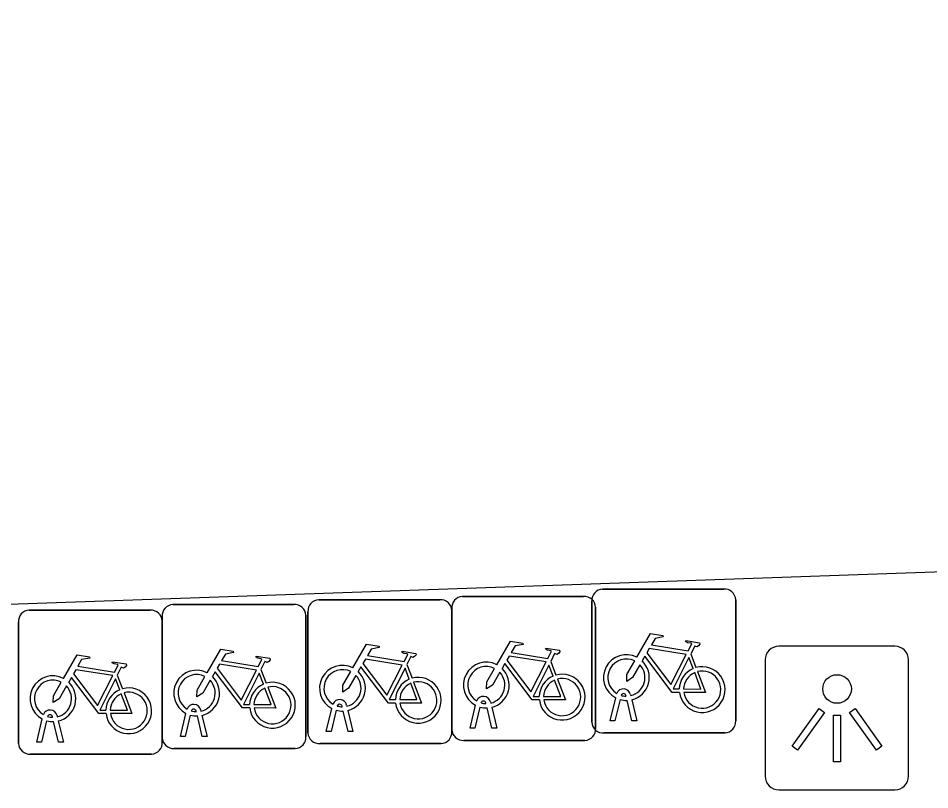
# Model space of a CAD drawing. Extents: x 160557 to 161245, y 385330 to 386505.
# Drawn here: x 160954.78 to 160961.11, y 386236.69 to 386242.05 of the extents above; entities that cross this region are included whole.
import ezdxf

# ---------------------------------------------------------------- set-up
doc = ezdxf.new("R2010")
doc.units = 0
for name, color, linetype in [('IMGEO_Fietsenrek', 7, 'Continuous'), ('IMGEO_Lichtpunt', 7, 'Continuous'), ('IMGEO_Rijbaan_lokaal_open', 7, 'Continuous')]:
    doc.layers.add(name, color=color, linetype=linetype)

msp = doc.modelspace()

# ---------------------------------------------------------------- linework, layer by layer
at = {"layer": 'IMGEO_Fietsenrek'}
for p, q in [((160958.8419, 386238.0875), (160959.6828, 386238.0875)), ((160959.6828, 386238.0875), (160958.8419, 386238.0875)), ((160956.8699, 386238.0135), (160957.7108, 386238.0135)), ((160957.7108, 386238.0135), (160956.8699, 386238.0135)), ((160957.8689, 386238.0355), (160958.7098, 386238.0355)), ((160958.7098, 386238.0355), (160957.8689, 386238.0355)), ((160959.7665, 386238.0131), (160959.7665, 386237.1722)), ((160959.7665, 386237.1722), (160959.7665, 386238.0131)), ((160955.8569, 386237.9795), (160956.6978, 386237.9795)), ((160956.6978, 386237.9795), (160955.8569, 386237.9795)), ((160957.7945, 386237.1109), (160957.7945, 386237.9518)), ((160957.7945, 386237.9518), (160957.7945, 386237.1109)), ((160958.7675, 386237.1629), (160958.7675, 386238.0038)), ((160958.7675, 386238.0038), (160958.7675, 386237.1629)), ((160958.7935, 386237.9611), (160958.7935, 386237.1202)), ((160958.7935, 386237.1202), (160958.7935, 386237.9611)), ((160954.8589, 386237.9405), (160955.6998, 386237.9405)), ((160955.6998, 386237.9405), (160954.8589, 386237.9405)), ((160955.7825, 386237.0549), (160955.7825, 386237.8958)), ((160955.7825, 386237.8958), (160955.7825, 386237.0549)), ((160956.7815, 386237.9051), (160956.7815, 386237.0642)), ((160956.7815, 386237.0642), (160956.7815, 386237.9051)), ((160956.7955, 386237.0889), (160956.7955, 386237.9298)), ((160956.7955, 386237.9298), (160956.7955, 386237.0889)), ((160957.7945, 386237.9391), (160957.7945, 386237.0982)), ((160957.7945, 386237.0982), (160957.7945, 386237.9391)), ((160954.7845, 386237.0159), (160954.7845, 386237.8568)), ((160954.7845, 386237.8568), (160954.7845, 386237.0159)), ((160955.7835, 386237.8661), (160955.7835, 386237.0252)), ((160955.7835, 386237.0252), (160955.7835, 386237.8661)), ((160959.4542, 386237.6372), (160959.4905, 386237.542)), ((160958.4812, 386237.5852), (160958.5175, 386237.49)), ((160956.4692, 386237.5292), (160956.5055, 386237.434)), ((160957.4822, 386237.5632), (160957.5185, 386237.468)), ((160955.4712, 386237.4902), (160955.5075, 386237.395)), ((160958.8945, 386237.1723), (160958.9328, 386237.3323)), ((160958.9632, 386237.3201), (160958.9279, 386237.1723)), ((160959.0049, 386237.3439), (160959.0039, 386237.3482)), ((160959.0356, 386237.3554), (160959.0374, 386237.3475)), ((160959.0444, 386237.3183), (160959.0794, 386237.1723)), ((160956.9225, 386237.0983), (160956.9608, 386237.2583)), ((160957.0329, 386237.2699), (160957.0319, 386237.2742)), ((160957.0636, 386237.2814), (160957.0654, 386237.2735)), ((160957.9215, 386237.1203), (160957.9598, 386237.2803)), ((160957.9902, 386237.2681), (160957.9549, 386237.1203)), ((160958.0319, 386237.2919), (160958.0309, 386237.2962)), ((160958.073, 386237.1203), (160958.0391, 386237.262)), ((160958.0626, 386237.3034), (160958.0644, 386237.2955)), ((160958.0714, 386237.2663), (160958.1064, 386237.1203)), ((160959.046, 386237.1723), (160959.0121, 386237.314)), ((160955.0219, 386237.1969), (160955.0209, 386237.2012)), ((160955.0526, 386237.2084), (160955.0544, 386237.2005)), ((160955.9095, 386237.0643), (160955.9478, 386237.2243)), ((160955.9782, 386237.2121), (160955.9429, 386237.0643)), ((160956.0199, 386237.2359), (160956.0189, 386237.2402)), ((160956.061, 386237.0643), (160956.0271, 386237.206)), ((160956.0506, 386237.2474), (160956.0524, 386237.2395)), ((160956.0594, 386237.2103), (160956.0944, 386237.0643)), ((160956.9912, 386237.2461), (160956.9559, 386237.0983)), ((160957.074, 386237.0983), (160957.0401, 386237.24)), ((160957.0724, 386237.2443), (160957.1074, 386237.0983)), ((160954.9115, 386237.0253), (160954.9498, 386237.1853)), ((160954.9802, 386237.1731), (160954.9449, 386237.0253)), ((160955.063, 386237.0253), (160955.0291, 386237.167)), ((160955.0614, 386237.1713), (160955.0964, 386237.0253)), ((160958.9279, 386237.1723), (160958.8945, 386237.1723)), ((160959.0794, 386237.1723), (160959.046, 386237.1723)), ((160955.9429, 386237.0643), (160955.9095, 386237.0643)), ((160956.0944, 386237.0643), (160956.061, 386237.0643)), ((160956.9559, 386237.0983), (160956.9225, 386237.0983)), ((160957.1074, 386237.0983), (160957.074, 386237.0983)), ((160957.9549, 386237.1203), (160957.9215, 386237.1203)), ((160958.1064, 386237.1203), (160958.073, 386237.1203)), ((160959.6921, 386237.0885), (160958.8512, 386237.0885)), ((160958.8512, 386237.0885), (160959.6921, 386237.0885)), ((160954.9449, 386237.0253), (160954.9115, 386237.0253)), ((160955.0964, 386237.0253), (160955.063, 386237.0253)), ((160957.7201, 386237.0145), (160956.8792, 386237.0145)), ((160956.8792, 386237.0145), (160957.7201, 386237.0145)), ((160958.7191, 386237.0365), (160957.8782, 386237.0365)), ((160957.8782, 386237.0365), (160958.7191, 386237.0365)), ((160955.7091, 386236.9415), (160954.8682, 386236.9415)), ((160954.8682, 386236.9415), (160955.7091, 386236.9415)), ((160956.7071, 386236.9805), (160955.8662, 386236.9805)), ((160955.8662, 386236.9805), (160956.7071, 386236.9805))]:
    msp.add_line(p, q, dxfattribs=at)
for points in [[(160959.0801, 386237.6142), (160959.1748, 386237.7777), (160959.261, 386237.7639), (160959.2627, 386237.7552), (160959.2066, 386237.7443), (160959.1804, 386237.699), (160959.4356, 386237.6582)], [(160957.1081, 386237.5402), (160957.2028, 386237.7037), (160957.289, 386237.6899), (160957.2907, 386237.6812), (160957.2346, 386237.6703), (160957.2084, 386237.625), (160957.4636, 386237.5842)], [(160958.1071, 386237.5622), (160958.2018, 386237.7257), (160958.288, 386237.7119), (160958.2897, 386237.7032), (160958.2336, 386237.6923), (160958.2074, 386237.647), (160958.4626, 386237.6062)], [(160959.4356, 386237.6582), (160959.4606, 386237.707), (160959.4555, 386237.711), (160959.4323, 386237.7147), (160959.4196, 386237.7222), (160959.4186, 386237.7253), (160959.4208, 386237.7299), (160959.5156, 386237.7148), (160959.5179, 386237.7045), (160959.5085, 386237.6921), (160959.4961, 386237.6857), (160959.4816, 386237.6919), (160959.4542, 386237.6372)], [(160956.0951, 386237.5062), (160956.1898, 386237.6697), (160956.276, 386237.6559), (160956.2777, 386237.6472), (160956.2216, 386237.6363), (160956.1954, 386237.591), (160956.4506, 386237.5502)], [(160957.4636, 386237.5842), (160957.4886, 386237.633), (160957.4835, 386237.637), (160957.4603, 386237.6407), (160957.4476, 386237.6482), (160957.4466, 386237.6513), (160957.4488, 386237.6559), (160957.5436, 386237.6408), (160957.5459, 386237.6305), (160957.5365, 386237.6181), (160957.5241, 386237.6117), (160957.5096, 386237.6179), (160957.4822, 386237.5632)], [(160958.4626, 386237.6062), (160958.4876, 386237.655), (160958.4825, 386237.659), (160958.4593, 386237.6627), (160958.4466, 386237.6702), (160958.4456, 386237.6733), (160958.4478, 386237.6779), (160958.5426, 386237.6628), (160958.5449, 386237.6525), (160958.5355, 386237.6401), (160958.5231, 386237.6337), (160958.5086, 386237.6399), (160958.4812, 386237.5852)], [(160959.4227, 386237.633), (160959.1659, 386237.674), (160959.1492, 386237.6452), (160959.3162, 386237.4249), (160959.4227, 386237.633)], [(160955.0971, 386237.4672), (160955.1918, 386237.6307), (160955.278, 386237.6169), (160955.2797, 386237.6082), (160955.2236, 386237.5973), (160955.1974, 386237.552), (160955.4526, 386237.5112)], [(160955.4526, 386237.5112), (160955.4776, 386237.56), (160955.4725, 386237.564), (160955.4493, 386237.5677), (160955.4366, 386237.5752), (160955.4356, 386237.5783), (160955.4378, 386237.5829), (160955.5326, 386237.5678), (160955.5349, 386237.5575), (160955.5255, 386237.5451), (160955.5131, 386237.5387), (160955.4986, 386237.5449), (160955.4712, 386237.4902)], [(160956.4506, 386237.5502), (160956.4756, 386237.599), (160956.4705, 386237.603), (160956.4473, 386237.6067), (160956.4346, 386237.6142), (160956.4336, 386237.6173), (160956.4358, 386237.6219), (160956.5306, 386237.6068), (160956.5329, 386237.5965), (160956.5235, 386237.5841), (160956.5111, 386237.5777), (160956.4966, 386237.5839), (160956.4692, 386237.5292)], [(160957.4507, 386237.559), (160957.1939, 386237.6), (160957.1772, 386237.5712), (160957.3442, 386237.3509), (160957.4507, 386237.559)], [(160958.4028, 386237.3175), (160958.3531, 386237.3176), (160958.1624, 386237.5693), (160958.1434, 386237.5365)], [(160958.4497, 386237.581), (160958.1929, 386237.622), (160958.1762, 386237.5932), (160958.3432, 386237.3729), (160958.4497, 386237.581)], [(160959.1008, 386237.5617), (160959.0492, 386237.4725), (160959.0093, 386237.4465), (160959.0105, 386237.494), (160959.065, 386237.5882)], [(160959.3758, 386237.3695), (160959.3261, 386237.3696), (160959.1354, 386237.6213), (160959.1164, 386237.5885)], [(160959.4707, 386237.535), (160959.4414, 386237.6118), (160959.332, 386237.3937), (160959.3747, 386237.3936)], [(160955.4397, 386237.486), (160955.1829, 386237.527), (160955.1662, 386237.4982), (160955.3332, 386237.2779), (160955.4397, 386237.486)], [(160956.3908, 386237.2615), (160956.3411, 386237.2616), (160956.1504, 386237.5133), (160956.1314, 386237.4805)], [(160956.4377, 386237.525), (160956.1809, 386237.566), (160956.1642, 386237.5372), (160956.3312, 386237.3169), (160956.4377, 386237.525)], [(160957.1288, 386237.4877), (160957.0772, 386237.3985), (160957.0373, 386237.3725), (160957.0385, 386237.42), (160957.093, 386237.5142)], [(160957.4038, 386237.2955), (160957.3541, 386237.2956), (160957.1634, 386237.5473), (160957.1444, 386237.5145)], [(160957.4987, 386237.461), (160957.4694, 386237.5378), (160957.36, 386237.3197), (160957.4027, 386237.3196)], [(160958.1278, 386237.5097), (160958.0762, 386237.4205), (160958.0363, 386237.3945), (160958.0375, 386237.442), (160958.092, 386237.5362)], [(160958.4977, 386237.483), (160958.4684, 386237.5598), (160958.359, 386237.3417), (160958.4017, 386237.3416)], [(160959.4047, 386237.3935), (160959.5246, 386237.3933), (160959.4814, 386237.5069)], [(160959.5012, 386237.5138), (160959.5562, 386237.3692), (160959.4061, 386237.3695)], [(160955.1178, 386237.4147), (160955.0662, 386237.3255), (160955.0263, 386237.2995), (160955.0275, 386237.347), (160955.082, 386237.4412)], [(160955.3928, 386237.2225), (160955.3431, 386237.2226), (160955.1524, 386237.4743), (160955.1334, 386237.4415)], [(160955.4877, 386237.388), (160955.4584, 386237.4648), (160955.349, 386237.2467), (160955.3917, 386237.2466)], [(160956.1158, 386237.4537), (160956.0642, 386237.3645), (160956.0243, 386237.3385), (160956.0255, 386237.386), (160956.08, 386237.4802)], [(160956.4857, 386237.427), (160956.4564, 386237.5038), (160956.347, 386237.2857), (160956.3897, 386237.2856)], [(160958.4317, 386237.3415), (160958.5516, 386237.3413), (160958.5084, 386237.4549)], [(160958.5282, 386237.4618), (160958.5832, 386237.3172), (160958.4331, 386237.3175)], [(160956.4197, 386237.2855), (160956.5396, 386237.2853), (160956.4964, 386237.3989)], [(160956.5162, 386237.4058), (160956.5712, 386237.2612), (160956.4211, 386237.2615)], [(160957.4327, 386237.3195), (160957.5526, 386237.3193), (160957.5094, 386237.4329)], [(160957.5292, 386237.4398), (160957.5842, 386237.2952), (160957.4341, 386237.2955)], [(160955.4217, 386237.2465), (160955.5416, 386237.2463), (160955.4984, 386237.3599)], [(160955.5182, 386237.3668), (160955.5732, 386237.2222), (160955.4231, 386237.2225)]]:
    msp.add_lwpolyline(points, dxfattribs=at)
for centre, radius, start, end in [((160958.8452, 386238.0096), 0.0779, 92.4484, 184.28452), ((160958.8452, 386238.0096), 0.0779, 92.4484, 184.28452), ((160959.6886, 386238.0098), 0.0779, 2.4484, 94.28452), ((160959.6886, 386238.0098), 0.0779, 2.4484, 94.28452), ((160956.8732, 386237.9356), 0.0779, 92.4484, 184.28452), ((160956.8732, 386237.9356), 0.0779, 92.4484, 184.28452), ((160957.7166, 386237.9358), 0.0779, 2.4484, 94.28452), ((160957.7166, 386237.9358), 0.0779, 2.4484, 94.28452), ((160957.8722, 386237.9576), 0.0779, 92.4484, 184.28452), ((160957.8722, 386237.9576), 0.0779, 92.4484, 184.28452), ((160958.7156, 386237.9578), 0.0779, 2.4484, 94.28452), ((160958.7156, 386237.9578), 0.0779, 2.4484, 94.28452), ((160955.8602, 386237.9016), 0.0779, 92.4484, 184.28452), ((160955.8602, 386237.9016), 0.0779, 92.4484, 184.28452), ((160956.7036, 386237.9018), 0.0779, 2.4484, 94.28452), ((160956.7036, 386237.9018), 0.0779, 2.4484, 94.28452), ((160954.8622, 386237.8626), 0.0779, 92.4484, 184.28452), ((160954.8622, 386237.8626), 0.0779, 92.4484, 184.28452), ((160955.7056, 386237.8628), 0.0779, 2.4484, 94.28452), ((160955.7056, 386237.8628), 0.0779, 2.4484, 94.28452), ((160959.0071, 386237.4729), 0.159, 62.67661, 242.13685), ((160958.0341, 386237.4209), 0.159, 62.67661, 242.13685), ((160959.0071, 386237.4729), 0.129, 63.31916, 238.90302), ((160959.0071, 386237.4729), 0.159, 283.5766, 46.60424), ((160956.0221, 386237.3649), 0.159, 62.67661, 242.13685), ((160957.0351, 386237.3989), 0.159, 62.67661, 242.13685), ((160957.0351, 386237.3989), 0.129, 63.31916, 238.90302), ((160957.0351, 386237.3989), 0.159, 283.5766, 46.60424), ((160958.0341, 386237.4209), 0.129, 63.31916, 238.90302), ((160958.0341, 386237.4209), 0.129, 283.60429, 43.43025), ((160958.0341, 386237.4209), 0.159, 283.5766, 46.60424), ((160959.0071, 386237.4729), 0.129, 283.60429, 43.43025), ((160959.5337, 386237.3889), 0.159, 113.3408, 178.32165), ((160959.5337, 386237.3889), 0.159, 187.0065, 105.77075), ((160959.5337, 386237.3889), 0.129, 113.92302, 177.95563), ((160959.5337, 386237.3889), 0.129, 188.67146, 104.58832), ((160955.0241, 386237.3259), 0.159, 62.67661, 242.13685), ((160955.0241, 386237.3259), 0.129, 63.31916, 238.90302), ((160955.0241, 386237.3259), 0.159, 283.5766, 46.60424), ((160956.0221, 386237.3649), 0.129, 63.31916, 238.90302), ((160956.0221, 386237.3649), 0.129, 283.60429, 43.43025), ((160956.0221, 386237.3649), 0.159, 283.5766, 46.60424), ((160957.0351, 386237.3989), 0.129, 283.60429, 43.43025), ((160957.5617, 386237.3149), 0.159, 113.3408, 178.32165), ((160957.5617, 386237.3149), 0.159, 187.0065, 105.77075), ((160957.5617, 386237.3149), 0.129, 188.67146, 104.58832), ((160958.5607, 386237.3369), 0.159, 113.3408, 178.32165), ((160958.5607, 386237.3369), 0.159, 187.0065, 105.77075), ((160958.5607, 386237.3369), 0.129, 113.92302, 177.95563), ((160958.5607, 386237.3369), 0.129, 188.67146, 104.58832), ((160955.0241, 386237.3259), 0.129, 283.60429, 43.43025), ((160955.5507, 386237.2419), 0.159, 113.3408, 178.32165), ((160955.5507, 386237.2419), 0.159, 187.0065, 105.77075), ((160956.5487, 386237.2809), 0.159, 113.3408, 178.32165), ((160956.5487, 386237.2809), 0.159, 187.0065, 105.77075), ((160956.5487, 386237.2809), 0.129, 113.92302, 177.95563), ((160956.5487, 386237.2809), 0.129, 188.67146, 104.58832), ((160957.5617, 386237.3149), 0.129, 113.92302, 177.95563), ((160958.9869, 386237.3443), 0.0499, 12.8025, 158.69338), ((160955.5507, 386237.2419), 0.129, 113.92302, 177.95563), ((160955.5507, 386237.2419), 0.129, 188.67146, 104.58832), ((160957.0149, 386237.2703), 0.0499, 12.8025, 158.69338), ((160958.0139, 386237.2923), 0.0499, 12.8025, 158.69338), ((160959.0071, 386237.4729), 0.159, 253.99666, 271.78671), ((160958.9869, 386237.3443), 0.0174, 12.8025, 163.45023), ((160959.0071, 386237.4729), 0.129, 253.41502, 269.02044), ((160956.0019, 386237.2363), 0.0499, 12.8025, 158.69338), ((160956.0019, 386237.2363), 0.0174, 12.8025, 163.45023), ((160957.0149, 386237.2703), 0.0174, 12.8025, 163.45023), ((160957.0351, 386237.3989), 0.129, 253.41502, 269.02044), ((160958.0341, 386237.4209), 0.159, 253.99666, 271.78671), ((160958.0139, 386237.2923), 0.0174, 12.8025, 163.45023), ((160958.0341, 386237.4209), 0.129, 253.41502, 269.02044), ((160955.0039, 386237.1973), 0.0499, 12.8025, 158.69338), ((160955.0039, 386237.1973), 0.0174, 12.8025, 163.45023), ((160955.0241, 386237.3259), 0.129, 253.41502, 269.02044), ((160956.0221, 386237.3649), 0.159, 253.99666, 271.78671), ((160956.0221, 386237.3649), 0.129, 253.41502, 269.02044), ((160957.0351, 386237.3989), 0.159, 253.99666, 271.78671), ((160955.0241, 386237.3259), 0.159, 253.99666, 271.78671), ((160958.8454, 386237.1662), 0.0779, 182.4484, 274.28452), ((160958.8454, 386237.1662), 0.0779, 182.4484, 274.28452), ((160959.6888, 386237.1664), 0.0779, 272.4484, 4.28452), ((160959.6888, 386237.1664), 0.0779, 272.4484, 4.28452), ((160956.7038, 386237.0584), 0.0779, 272.4484, 4.28452), ((160956.7038, 386237.0584), 0.0779, 272.4484, 4.28452), ((160956.8734, 386237.0922), 0.0779, 182.4484, 274.28452), ((160956.8734, 386237.0922), 0.0779, 182.4484, 274.28452), ((160957.7168, 386237.0924), 0.0779, 272.4484, 4.28452), ((160957.7168, 386237.0924), 0.0779, 272.4484, 4.28452), ((160957.8724, 386237.1142), 0.0779, 182.4484, 274.28452), ((160957.8724, 386237.1142), 0.0779, 182.4484, 274.28452), ((160958.7158, 386237.1144), 0.0779, 272.4484, 4.28452), ((160958.7158, 386237.1144), 0.0779, 272.4484, 4.28452), ((160954.8624, 386237.0192), 0.0779, 182.4484, 274.28452), ((160954.8624, 386237.0192), 0.0779, 182.4484, 274.28452), ((160955.7058, 386237.0194), 0.0779, 272.4484, 4.28452), ((160955.7058, 386237.0194), 0.0779, 272.4484, 4.28452), ((160955.8604, 386237.0582), 0.0779, 182.4484, 274.28452), ((160955.8604, 386237.0582), 0.0779, 182.4484, 274.28452)]:
    msp.add_arc(centre, radius, start, end, dxfattribs=at)
at = {"layer": 'IMGEO_Lichtpunt'}
for p, q in [((160960.8726, 386237.6901), (160960.0655, 386237.6901)), ((160960.8726, 386237.6901), (160960.0655, 386237.6901)), ((160959.9708, 386237.5955), (160959.9708, 386236.7883)), ((160959.9708, 386237.5955), (160959.9708, 386236.7883)), ((160960.9673, 386236.7883), (160960.9673, 386237.5955)), ((160960.9673, 386236.7883), (160960.9673, 386237.5955)), ((160960.0655, 386236.6937), (160960.8726, 386236.6937)), ((160960.0655, 386236.6937), (160960.8726, 386236.6937))]:
    msp.add_line(p, q, dxfattribs=at)
for points in [[(160960.3452, 386237.2588), (160960.3837, 386237.2313), (160960.1964, 386236.9689), (160960.1579, 386236.9964), (160960.3452, 386237.2588)], [(160960.5566, 386237.2311), (160960.5952, 386237.2585), (160960.7819, 386236.9956), (160960.7433, 386236.9682), (160960.5566, 386237.2311)], [(160960.4467, 386237.2111), (160960.494, 386237.2111), (160960.494, 386236.8887), (160960.4467, 386236.8887), (160960.4467, 386237.2111)]]:
    msp.add_lwpolyline(points, dxfattribs=at)
msp.add_circle((160960.4704, 386237.3934), 0.0994, dxfattribs=at)
for centre, start, end in [((160960.0655, 386237.5955), 90, 180), ((160960.0655, 386237.5955), 90, 180), ((160960.8726, 386237.5955), 0, 90), ((160960.8726, 386237.5955), 0, 90), ((160960.0655, 386236.7883), 180, 270), ((160960.0655, 386236.7883), 180, 270), ((160960.8726, 386236.7883), 270, 0), ((160960.8726, 386236.7883), 270, 360)]:
    msp.add_arc(centre, 0.0946, start, end, dxfattribs=at)
at = {"layer": 'IMGEO_Rijbaan_lokaal_open'}
msp.add_lwpolyline([(160930.591, 386239.026), (160930.651, 386237.142), (160983.686, 386238.993), (160989.383, 386239.192), (160989.282, 386242.051)], dxfattribs=at)

doc.saveas('drawing.dxf')
